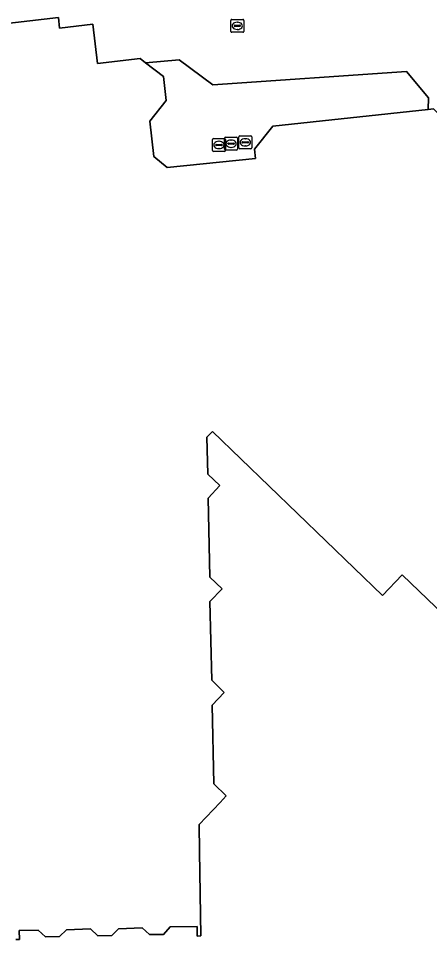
# Model space of a CAD drawing. Extents: x 159680 to 160786, y 387323 to 388340.
# Drawn here: x 160404.8 to 160436.5, y 387844.2 to 387915.4 of the extents above; entities that cross this region are included whole.
import ezdxf

# ---------------------------------------------------------------- set-up
doc = ezdxf.new("R2010")
doc.units = 0
for name, color, linetype in [('IMGEO_Erf', 7, 'Continuous'), ('IMGEO_Kolk', 7, 'Continuous'), ('IMGEO_Pand', 7, 'Continuous'), ('IMGEO_Rijbaan_lokaal_open', 7, 'Continuous'), ('IMGEO_Rioolput', 7, 'Continuous'), ('IMGEO_Voetpad_open', 7, 'Continuous')]:
    doc.layers.add(name, color=color, linetype=linetype)

msp = doc.modelspace()

# ---------------------------------------------------------------- linework, layer by layer
at = {"layer": 'IMGEO_Erf'}
msp.add_lwpolyline([(160441.512, 387865.573), (160434.387, 387872.378), (160432.877, 387870.787), (160419.745, 387883.459), (160419.308, 387883.034), (160419.39, 387880.18), (160420.33, 387879.299), (160419.421, 387878.326), (160419.542, 387872.213), (160420.502, 387871.296), (160419.555, 387870.332), (160419.71, 387864.258), (160420.661, 387863.308), (160419.729, 387862.329), (160419.866, 387856.226), (160420.82, 387855.313), (160420.342, 387854.804), (160418.736, 387853.094), (160418.764, 387851.01), (160418.852, 387844.495), (160418.573, 387844.471), (160418.571, 387845.215), (160416.498, 387845.18), (160415.975, 387844.601), (160414.893, 387844.582), (160414.335, 387845.099), (160412.507, 387845.031), (160411.981, 387844.518), (160410.906, 387844.489), (160410.336, 387845.021), (160408.491, 387844.947), (160407.941, 387844.444), (160406.873, 387844.397), (160406.285, 387844.927), (160404.841, 387844.89), (160404.852, 387844.214), (160404.584, 387844.197)], dxfattribs=at)
at = {"layer": 'IMGEO_Kolk'}
for p, q in [((160421.169, 387914.4), (160421.169, 387915.252)), ((160421.244, 387915.326), (160422.096, 387915.326)), ((160421.657, 387915.106), (160421.682, 387915.106)), ((160422.17, 387915.252), (160422.17, 387914.4)), ((160421.428, 387914.82), (160421.428, 387914.832)), ((160421.866, 387914.783), (160421.468, 387914.783)), ((160421.471, 387914.869), (160421.869, 387914.869)), ((160421.68, 387914.546), (160421.655, 387914.546)), ((160421.912, 387914.832), (160421.912, 387914.82)), ((160422.096, 387914.326), (160421.244, 387914.326))]:
    msp.add_line(p, q, dxfattribs=at)
for points in [[(160421.169, 387914.4), (160421.169, 387915.252)], [(160421.244, 387915.326), (160422.096, 387915.326)], [(160422.17, 387915.252), (160422.17, 387914.4)], [(160422.096, 387914.326), (160421.244, 387914.326)]]:
    msp.add_lwpolyline(points, dxfattribs=at)
for centre, radius, start, end in [((160421.246, 387915.25), 0.0765, 91.55205, 178.44795), ((160421.246, 387915.25), 0.0765, 91.55205, 178.44795), ((160422.094, 387915.25), 0.0765, 1.55205, 88.44795), ((160422.094, 387915.25), 0.0765, 1.55205, 88.44795), ((160421.246, 387914.402), 0.0765, 181.55205, 268.44795), ((160421.246, 387914.402), 0.0765, 181.55205, 268.44795), ((160421.468, 387914.829), 0.0403, 85.87752, 175.75265), ((160421.465, 387914.819), 0.0366, 178.93798, 274.71019), ((160421.869, 387914.826), 0.043, 264.86636, 352.45326), ((160421.873, 387914.831), 0.0386, 1.73085, 96.63898), ((160422.094, 387914.402), 0.0765, 271.55205, 358.44795), ((160422.094, 387914.402), 0.0765, 271.55205, 358.44795)]:
    msp.add_arc(centre, radius, start, end, dxfattribs=at)
for centre, major_axis, ratio, start_param, end_param in [((160421.656, 387914.826), (-0.387, 0.002), 0.722429, 4.712389, 7.853982), ((160421.681, 387914.826), (-0.39, 0.002), 0.717154, 1.570796, 4.712389)]:
    msp.add_ellipse(centre, major_axis=major_axis, ratio=ratio, start_param=start_param, end_param=end_param, dxfattribs=at)
at = {"layer": 'IMGEO_Pand'}
for points in [[(160436.81, 387908.405), (160436.409, 387908.362), (160424.426, 387907.083), (160423.01, 387905.291), (160423.087, 387904.566), (160416.25, 387903.874), (160415.229, 387904.716), (160414.913, 387907.469), (160416.172, 387909.058), (160415.967, 387910.905), (160414.572, 387911.979), (160414.168, 387912.29), (160410.872, 387911.907), (160410.517, 387914.957), (160407.954, 387914.659), (160407.861, 387915.463), (160403.442, 387914.95)], [(160404.584, 387844.197), (160404.852, 387844.214), (160404.841, 387844.89), (160406.285, 387844.927), (160406.873, 387844.397), (160407.941, 387844.444), (160408.491, 387844.947), (160410.336, 387845.021), (160410.906, 387844.489), (160411.981, 387844.518), (160412.507, 387845.031), (160414.335, 387845.099), (160414.893, 387844.582), (160415.975, 387844.601), (160416.498, 387845.18), (160418.571, 387845.215), (160418.573, 387844.471), (160418.852, 387844.495), (160418.764, 387851.01), (160418.736, 387853.094), (160420.342, 387854.804), (160420.82, 387855.313), (160419.866, 387856.226), (160419.729, 387862.329), (160420.661, 387863.308), (160419.71, 387864.258), (160419.555, 387870.332), (160420.502, 387871.296), (160419.542, 387872.213), (160419.421, 387878.326), (160420.33, 387879.299), (160419.39, 387880.18), (160419.308, 387883.034), (160419.745, 387883.459), (160432.877, 387870.787), (160434.387, 387872.378), (160441.512, 387865.573)]]:
    msp.add_lwpolyline(points, dxfattribs=at)
at = {"layer": 'IMGEO_Rijbaan_lokaal_open'}
msp.add_lwpolyline([(160419.044, 387922.016), (160417.272, 387920.011), (160414.927, 387919.745), (160403.033, 387918.475), (160403.442, 387914.95), (160407.861, 387915.463), (160407.954, 387914.659), (160410.517, 387914.957), (160410.872, 387911.907), (160414.168, 387912.29), (160414.572, 387911.979), (160417.181, 387912.187), (160419.795, 387910.27), (160434.739, 387911.307), (160436.422, 387909.259), (160436.409, 387908.362), (160436.81, 387908.405), (160438.068, 387907.204), (160453.621, 387908.869), (160453.607, 387909.49), (160455.184, 387911.46), (160458.606, 387911.814), (160458.144, 387917.349)], dxfattribs=at)
at = {"layer": 'IMGEO_Rioolput'}
for p, q in [((160419.749, 387905.195), (160419.749, 387906.047)), ((160419.824, 387906.121), (160420.676, 387906.121)), ((160420.237, 387905.901), (160420.262, 387905.901)), ((160420.694, 387905.288), (160420.694, 387906.14)), ((160420.75, 387906.047), (160420.75, 387905.195)), ((160420.769, 387906.214), (160421.621, 387906.214)), ((160421.182, 387905.994), (160421.207, 387905.994)), ((160421.695, 387906.14), (160421.695, 387905.288)), ((160421.789, 387905.397), (160421.789, 387906.249)), ((160421.864, 387906.323), (160422.716, 387906.323)), ((160422.048, 387905.817), (160422.048, 387905.829)), ((160422.091, 387905.866), (160422.489, 387905.866)), ((160422.277, 387906.103), (160422.302, 387906.103)), ((160422.532, 387905.829), (160422.532, 387905.817)), ((160422.79, 387906.249), (160422.79, 387905.397)), ((160420.676, 387905.121), (160419.824, 387905.121)), ((160420.008, 387905.615), (160420.008, 387905.627)), ((160420.446, 387905.578), (160420.048, 387905.578)), ((160420.051, 387905.664), (160420.449, 387905.664)), ((160420.26, 387905.341), (160420.235, 387905.341)), ((160420.492, 387905.627), (160420.492, 387905.615)), ((160421.621, 387905.214), (160420.769, 387905.214)), ((160420.953, 387905.708), (160420.953, 387905.72)), ((160421.391, 387905.671), (160420.993, 387905.671)), ((160420.996, 387905.757), (160421.394, 387905.757)), ((160421.205, 387905.434), (160421.18, 387905.434)), ((160421.437, 387905.72), (160421.437, 387905.708)), ((160422.716, 387905.323), (160421.864, 387905.323)), ((160422.486, 387905.78), (160422.088, 387905.78)), ((160422.3, 387905.543), (160422.275, 387905.543))]:
    msp.add_line(p, q, dxfattribs=at)
for points in [[(160419.749, 387905.195), (160419.749, 387906.047)], [(160419.824, 387906.121), (160420.676, 387906.121)], [(160420.694, 387905.288), (160420.694, 387906.14)], [(160420.75, 387906.047), (160420.75, 387905.195)], [(160420.769, 387906.214), (160421.621, 387906.214)], [(160421.695, 387906.14), (160421.695, 387905.288)], [(160421.789, 387905.397), (160421.789, 387906.249)], [(160421.864, 387906.323), (160422.716, 387906.323)], [(160422.79, 387906.249), (160422.79, 387905.397)], [(160420.676, 387905.121), (160419.824, 387905.121)], [(160421.621, 387905.214), (160420.769, 387905.214)], [(160422.716, 387905.323), (160421.864, 387905.323)]]:
    msp.add_lwpolyline(points, dxfattribs=at)
for centre, radius, start, end in [((160419.826, 387906.045), 0.0765, 91.55205, 178.44795), ((160419.826, 387906.045), 0.0765, 91.55205, 178.44795), ((160420.674, 387906.045), 0.0765, 1.55205, 88.44795), ((160420.674, 387906.045), 0.0765, 1.55205, 88.44795), ((160420.771, 387906.138), 0.0765, 91.55205, 178.44795), ((160420.771, 387906.138), 0.0765, 91.55205, 178.44795), ((160421.619, 387906.138), 0.0765, 1.55205, 88.44795), ((160421.619, 387906.138), 0.0765, 1.55205, 88.44795), ((160421.866, 387906.247), 0.0765, 91.55205, 178.44795), ((160421.866, 387906.247), 0.0765, 91.55205, 178.44795), ((160422.088, 387905.826), 0.0403, 85.87752, 175.75265), ((160422.493, 387905.828), 0.0386, 1.73085, 96.63898), ((160422.714, 387906.247), 0.0765, 1.55205, 88.44795), ((160422.714, 387906.247), 0.0765, 1.55205, 88.44795), ((160419.826, 387905.197), 0.0765, 181.55205, 268.44795), ((160419.826, 387905.197), 0.0765, 181.55205, 268.44795), ((160420.048, 387905.624), 0.0403, 85.87752, 175.75265), ((160420.045, 387905.614), 0.0366, 178.93798, 274.71019), ((160420.449, 387905.621), 0.043, 264.86636, 352.45326), ((160420.453, 387905.626), 0.0386, 1.73085, 96.63898), ((160420.674, 387905.197), 0.0765, 271.55205, 358.44795), ((160420.674, 387905.197), 0.0765, 271.55205, 358.44795), ((160420.771, 387905.29), 0.0765, 181.55205, 268.44795), ((160420.771, 387905.29), 0.0765, 181.55205, 268.44795), ((160420.993, 387905.717), 0.0403, 85.87752, 175.75265), ((160420.99, 387905.707), 0.0366, 178.93798, 274.71019), ((160421.394, 387905.714), 0.043, 264.86636, 352.45326), ((160421.398, 387905.719), 0.0386, 1.73085, 96.63898), ((160421.619, 387905.29), 0.0765, 271.55205, 358.44795), ((160421.619, 387905.29), 0.0765, 271.55205, 358.44795), ((160421.866, 387905.399), 0.0765, 181.55205, 268.44795), ((160421.866, 387905.399), 0.0765, 181.55205, 268.44795), ((160422.085, 387905.816), 0.0366, 178.93798, 274.71019), ((160422.489, 387905.823), 0.043, 264.86636, 352.45326), ((160422.714, 387905.399), 0.0765, 271.55205, 358.44795), ((160422.714, 387905.399), 0.0765, 271.55205, 358.44795)]:
    msp.add_arc(centre, radius, start, end, dxfattribs=at)
for centre, major_axis, ratio, start_param, end_param in [((160420.236, 387905.621), (-0.387, 0.002), 0.722429, 4.712389, 7.853982), ((160420.261, 387905.621), (-0.39, 0.002), 0.717154, 1.570796, 4.712389), ((160421.181, 387905.714), (-0.387, 0.002), 0.722429, 4.712389, 7.853982), ((160421.206, 387905.714), (-0.39, 0.002), 0.717154, 1.570796, 4.712389), ((160422.276, 387905.823), (-0.387, 0.002), 0.722429, 4.712389, 7.853982), ((160422.301, 387905.823), (-0.39, 0.002), 0.717154, 1.570796, 4.712389)]:
    msp.add_ellipse(centre, major_axis=major_axis, ratio=ratio, start_param=start_param, end_param=end_param, dxfattribs=at)
at = {"layer": 'IMGEO_Voetpad_open'}
msp.add_lwpolyline([(160436.409, 387908.362), (160436.422, 387909.259), (160434.739, 387911.307), (160419.795, 387910.27), (160417.181, 387912.187), (160414.572, 387911.979), (160415.967, 387910.905), (160416.172, 387909.058), (160414.913, 387907.469), (160415.229, 387904.716), (160416.25, 387903.874), (160423.087, 387904.566), (160423.01, 387905.291), (160424.426, 387907.083)], close=True, dxfattribs=at)

doc.saveas('drawing.dxf')
